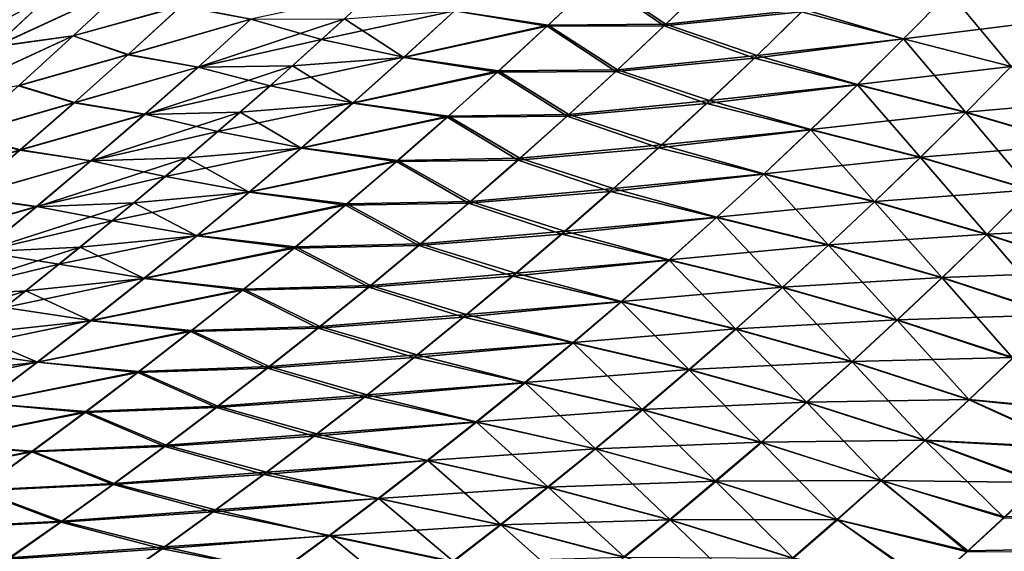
# Model space of a CAD drawing. Header units: metres. Extents: x -24 to 72, y -247 to 22.
# Tile 424 of 573: x 18.2 to 22.1, y -16.58 to -14.47. Entities that reach past the tile are written whole.
import ezdxf

# ---------------------------------------------------------------- set-up
doc = ezdxf.new("R2010")
doc.units = ezdxf.units.M
doc.layers.add('solid_509589_MEDIA_SW0001', color=7, linetype='CONTINUOUS')

msp = doc.modelspace()

# ---------------------------------------------------------------- linework, layer by layer
at = {"layer": 'solid_509589_MEDIA_SW0001'}
for points in [[(19.921007, -14.438823, 68.009781), (20.483194, -14.314308, 68.196968), (20.288309, -14.499049, 68.345337)], [(20.2925, -14.494828, 100.658165), (20.486879, -14.310579, 100.806023), (19.921019, -14.43854, 100.990532)], [(20.288309, -14.499049, 68.345337), (20.483194, -14.314308, 68.196968), (20.751038, -14.497765, 68.599014)], [(20.756979, -14.491816, 100.406075), (20.486879, -14.310579, 100.806023), (20.2925, -14.494828, 100.658165)], [(20.483194, -14.314308, 68.196968), (20.940338, -14.314518, 68.445251), (20.751038, -14.497765, 68.599014)], [(20.756979, -14.491816, 100.406075), (20.945713, -14.309071, 100.559288), (20.486879, -14.310579, 100.806023)], [(20.751038, -14.497765, 68.599014), (20.940338, -14.314518, 68.445251), (21.293947, -14.442964, 68.768585)], [(21.30378, -14.433017, 100.240128), (20.945713, -14.309071, 100.559288), (20.756979, -14.491816, 100.406075)], [(22.298477, -14.473541, 99.888657), (22.47337, -14.285414, 100.060669), (21.878016, -14.36421, 100.124847)], [(18.104843, -14.580466, 66.250923), (18.627201, -14.338852, 66.523216), (18.413935, -14.537836, 66.641182)], [(18.104843, -14.580466, 66.250923), (18.320536, -14.37745, 66.138893), (18.627201, -14.338852, 66.523216)], [(18.627337, -14.338595, 102.47699), (18.320415, -14.37746, 102.861137), (18.105124, -14.580019, 102.749466)], [(18.414478, -14.537113, 102.359398), (18.627337, -14.338595, 102.47699), (18.105124, -14.580019, 102.749466)], [(18.413935, -14.537836, 66.641182), (18.627201, -14.338852, 66.523216), (18.840578, -14.419582, 66.962074)], [(18.840885, -14.419093, 102.038345), (18.627337, -14.338595, 102.47699), (18.414478, -14.537113, 102.359398)], [(17.789618, -14.662366, 65.863106), (18.320536, -14.37745, 66.138893), (18.104843, -14.580466, 66.250923)], [(17.789618, -14.662366, 65.863106), (18.008192, -14.454763, 65.756645), (18.320536, -14.37745, 66.138893)], [(18.320415, -14.37746, 102.861137), (18.007875, -14.454978, 103.243271), (17.789686, -14.66214, 103.137146)], [(18.105124, -14.580019, 102.749466), (18.320415, -14.37746, 102.861137), (17.789686, -14.66214, 103.137146)], [(19.396271, -14.552481, 101.226013), (19.598013, -14.366909, 101.360443), (19.116816, -14.472095, 101.632278)], [(19.921019, -14.43854, 100.990532), (19.598013, -14.366909, 101.360443), (19.396271, -14.552481, 101.226013)], [(21.293947, -14.442964, 68.768585), (21.878242, -14.364152, 68.875092), (21.697001, -14.549339, 69.042236)], [(21.697206, -14.548902, 99.958183), (21.878016, -14.36421, 100.124847), (21.30378, -14.433017, 100.240128)], [(22.12174, -14.658767, 69.28476), (21.697001, -14.549339, 69.042236), (21.878242, -14.364152, 68.875092)], [(22.298477, -14.473541, 99.888657), (21.878016, -14.36421, 100.124847), (21.697206, -14.548902, 99.958183)], [(22.298719, -14.473482, 69.11129), (22.12174, -14.658767, 69.28476), (21.878242, -14.364152, 68.875092)], [(18.413935, -14.537836, 66.641182), (18.840578, -14.419582, 66.962074), (18.630554, -14.611969, 67.08503)], [(18.631231, -14.611055, 101.915733), (18.840885, -14.419093, 102.038345), (18.414478, -14.537113, 102.359398)], [(18.630554, -14.611969, 67.08503), (18.840578, -14.419582, 66.962074), (19.117165, -14.47204, 67.367821)], [(19.116816, -14.472095, 101.632278), (18.840885, -14.419093, 102.038345), (18.631231, -14.611055, 101.915733)], [(19.721357, -14.621812, 100.849068), (19.921019, -14.43854, 100.990532), (19.396271, -14.552481, 101.226013)], [(19.486887, -14.469987, 67.714096), (19.921007, -14.438823, 68.009781), (19.721014, -14.622512, 68.151611)], [(19.721014, -14.622512, 68.151611), (19.921007, -14.438823, 68.009781), (20.288309, -14.499049, 68.345337)], [(20.2925, -14.494828, 100.658165), (19.921019, -14.43854, 100.990532), (19.721357, -14.621812, 100.849068)], [(21.117706, -14.614894, 100.079628), (21.30378, -14.433017, 100.240128), (20.756979, -14.491816, 100.406075)], [(21.697206, -14.548902, 99.958183), (21.30378, -14.433017, 100.240128), (21.117706, -14.614894, 100.079628)], [(18.630554, -14.611969, 67.08503), (19.117165, -14.47204, 67.367821), (18.908276, -14.661333, 67.497681)], [(18.908241, -14.660998, 101.502724), (19.116816, -14.472095, 101.632278), (18.631231, -14.611055, 101.915733)], [(19.396271, -14.552481, 101.226013), (19.116816, -14.472095, 101.632278), (18.908241, -14.660998, 101.502724)], [(18.908276, -14.661333, 67.497681), (19.486887, -14.469987, 67.714096), (19.281639, -14.656287, 67.850227)], [(18.908276, -14.661333, 67.497681), (19.117165, -14.47204, 67.367821), (19.486887, -14.469987, 67.714096)], [(19.281639, -14.656287, 67.850227), (19.486887, -14.469987, 67.714096), (19.721014, -14.622512, 68.151611)], [(20.751038, -14.497765, 68.599014), (21.293947, -14.442964, 68.768585), (21.107224, -14.625319, 68.929726)], [(21.107224, -14.625319, 68.929726), (21.293947, -14.442964, 68.768585), (21.697001, -14.549339, 69.042236)], [(22.121918, -14.658345, 99.715652), (22.298477, -14.473541, 99.888657), (21.697206, -14.548902, 99.958183)], [(19.721014, -14.622512, 68.151611), (20.288309, -14.499049, 68.345337), (20.091555, -14.680748, 68.493935)], [(20.096165, -14.67612, 100.509995), (20.2925, -14.494828, 100.658165), (19.721357, -14.621812, 100.849068)], [(20.091555, -14.680748, 68.493935), (20.288309, -14.499049, 68.345337), (20.55998, -14.677904, 68.753166)], [(20.566402, -14.671525, 100.252426), (20.2925, -14.494828, 100.658165), (20.096165, -14.67612, 100.509995)], [(20.288309, -14.499049, 68.345337), (20.751038, -14.497765, 68.599014), (20.55998, -14.677904, 68.753166)], [(20.566402, -14.671525, 100.252426), (20.756979, -14.491816, 100.406075), (20.2925, -14.494828, 100.658165)], [(20.55998, -14.677904, 68.753166), (20.751038, -14.497765, 68.599014), (21.107224, -14.625319, 68.929726)], [(21.117706, -14.614894, 100.079628), (20.756979, -14.491816, 100.406075), (20.566402, -14.671525, 100.252426)], [(17.886549, -14.781337, 66.362679), (18.413935, -14.537836, 66.641182), (18.198177, -14.734494, 66.758926)], [(17.886549, -14.781337, 66.362679), (18.104843, -14.580466, 66.250923), (18.413935, -14.537836, 66.641182)], [(18.414478, -14.537113, 102.359398), (18.105124, -14.580019, 102.749466), (17.887178, -14.780504, 102.637978)], [(18.199076, -14.733385, 102.241936), (18.414478, -14.537113, 102.359398), (17.887178, -14.780504, 102.637978)], [(18.198177, -14.734494, 66.758926), (18.413935, -14.537836, 66.641182), (18.630554, -14.611969, 67.08503)], [(18.631231, -14.611055, 101.915733), (18.414478, -14.537113, 102.359398), (18.199076, -14.733385, 102.241936)], [(19.192413, -14.735399, 101.091522), (19.396271, -14.552481, 101.226013), (18.908241, -14.660998, 101.502724)], [(19.721357, -14.621812, 100.849068), (19.396271, -14.552481, 101.226013), (19.192413, -14.735399, 101.091522)], [(21.107224, -14.625319, 68.929726), (21.697001, -14.549339, 69.042236), (21.514153, -14.731216, 69.210098)], [(21.514719, -14.730319, 99.790771), (21.697206, -14.548902, 99.958183), (21.117706, -14.614894, 100.079628)], [(21.943291, -14.840649, 69.459061), (21.514153, -14.731216, 69.210098), (21.697001, -14.549339, 69.042236)], [(22.121918, -14.658345, 99.715652), (21.697206, -14.548902, 99.958183), (21.514719, -14.730319, 99.790771)], [(22.12174, -14.658767, 69.28476), (21.943291, -14.840649, 69.459061), (21.697001, -14.549339, 69.042236)], [(18.198177, -14.734494, 66.758926), (18.630554, -14.611969, 67.08503), (18.418249, -14.801891, 67.207741)], [(18.419222, -14.80065, 101.793243), (18.631231, -14.611055, 101.915733), (18.199076, -14.733385, 102.241936)], [(18.418249, -14.801891, 67.207741), (18.630554, -14.611969, 67.08503), (18.908276, -14.661333, 67.497681)], [(18.908241, -14.660998, 101.502724), (18.631231, -14.611055, 101.915733), (18.419222, -14.80065, 101.793243)], [(19.519709, -14.802267, 100.707489), (19.721357, -14.621812, 100.849068), (19.192413, -14.735399, 101.091522)], [(19.281639, -14.656287, 67.850227), (19.721014, -14.622512, 68.151611), (19.519135, -14.803279, 68.293449)], [(19.519135, -14.803279, 68.293449), (19.721014, -14.622512, 68.151611), (20.091555, -14.680748, 68.493935)], [(20.096165, -14.67612, 100.509995), (19.721357, -14.621812, 100.849068), (19.519709, -14.802267, 100.707489)], [(20.55998, -14.677904, 68.753166), (21.107224, -14.625319, 68.929726), (20.918896, -14.804399, 69.091309)], [(20.929932, -14.793583, 99.918602), (21.117706, -14.614894, 100.079628), (20.566402, -14.671525, 100.252426)], [(20.918896, -14.804399, 69.091309), (21.107224, -14.625319, 68.929726), (21.514153, -14.731216, 69.210098)], [(21.514719, -14.730319, 99.790771), (21.117706, -14.614894, 100.079628), (20.929932, -14.793583, 99.918602)], [(18.418249, -14.801891, 67.207741), (18.908276, -14.661333, 67.497681), (18.697239, -14.847974, 67.627335)], [(18.69743, -14.847354, 101.37326), (18.908241, -14.660998, 101.502724), (18.419222, -14.80065, 101.793243)], [(18.697239, -14.847974, 67.627335), (19.281639, -14.656287, 67.850227), (19.074377, -14.839783, 67.986244)], [(18.697239, -14.847974, 67.627335), (18.908276, -14.661333, 67.497681), (19.281639, -14.656287, 67.850227)], [(19.192413, -14.735399, 101.091522), (18.908241, -14.660998, 101.502724), (18.69743, -14.847354, 101.37326)], [(19.074377, -14.839783, 67.986244), (19.281639, -14.656287, 67.850227), (19.519135, -14.803279, 68.293449)], [(20.374096, -14.848186, 100.098442), (20.566402, -14.671525, 100.252426), (20.096165, -14.67612, 100.509995)], [(20.929932, -14.793583, 99.918602), (20.566402, -14.671525, 100.252426), (20.374096, -14.848186, 100.098442)], [(21.94381, -14.83978, 99.541801), (22.121918, -14.658345, 99.715652), (21.514719, -14.730319, 99.790771)], [(22.377552, -14.968623, 69.689621), (21.943291, -14.840649, 69.459061), (22.12174, -14.658767, 69.28476)], [(22.551666, -14.785848, 99.491516), (22.121918, -14.658345, 99.715652), (21.94381, -14.83978, 99.541801)], [(19.519135, -14.803279, 68.293449), (20.091555, -14.680748, 68.493935), (19.893055, -14.85938, 68.642632)], [(19.89798, -14.854453, 100.361626), (20.096165, -14.67612, 100.509995), (19.519709, -14.802267, 100.707489)], [(19.893055, -14.85938, 68.642632), (20.091555, -14.680748, 68.493935), (20.367296, -14.85489, 68.907547)], [(20.374096, -14.848186, 100.098442), (20.096165, -14.67612, 100.509995), (19.89798, -14.854453, 100.361626)], [(20.091555, -14.680748, 68.493935), (20.55998, -14.677904, 68.753166), (20.367296, -14.85489, 68.907547)], [(20.367296, -14.85489, 68.907547), (20.55998, -14.677904, 68.753166), (20.918896, -14.804399, 69.091309)], [(17.980019, -14.928824, 66.876289), (18.198177, -14.734494, 66.758926), (18.418249, -14.801891, 67.207741)], [(18.419222, -14.80065, 101.793243), (18.199076, -14.733385, 102.241936), (17.98119, -14.92743, 102.124718)], [(18.986521, -14.915682, 100.957085), (19.192413, -14.735399, 101.091522), (18.69743, -14.847354, 101.37326)], [(19.519709, -14.802267, 100.707489), (19.192413, -14.735399, 101.091522), (18.986521, -14.915682, 100.957085)], [(20.918896, -14.804399, 69.091309), (21.514153, -14.731216, 69.210098), (21.329847, -14.909703, 69.378502)], [(21.330671, -14.908427, 99.622757), (21.514719, -14.730319, 99.790771), (20.929932, -14.793583, 99.918602)], [(21.763517, -15.019049, 69.634026), (21.329847, -14.909703, 69.378502), (21.514153, -14.731216, 69.210098)], [(21.94381, -14.83978, 99.541801), (21.514719, -14.730319, 99.790771), (21.330671, -14.908427, 99.622757)], [(21.943291, -14.840649, 69.459061), (21.763517, -15.019049, 69.634026), (21.514153, -14.731216, 69.210098)], [(22.378017, -14.967788, 99.311226), (22.551666, -14.785848, 99.491516), (21.94381, -14.83978, 99.541801)], [(17.980019, -14.928824, 66.876289), (18.418249, -14.801891, 67.207741), (18.203751, -14.989364, 67.330086)], [(18.204922, -14.987903, 101.670998), (18.419222, -14.80065, 101.793243), (17.98119, -14.92743, 102.124718)], [(18.203751, -14.989364, 67.330086), (18.418249, -14.801891, 67.207741), (18.697239, -14.847974, 67.627335)], [(18.69743, -14.847354, 101.37326), (18.419222, -14.80065, 101.793243), (18.204922, -14.987903, 101.670998)], [(19.316166, -14.979922, 100.56591), (19.519709, -14.802267, 100.707489), (18.986521, -14.915682, 100.957085)], [(19.074377, -14.839783, 67.986244), (19.519135, -14.803279, 68.293449), (19.315477, -14.981132, 68.435165)], [(19.315477, -14.981132, 68.435165), (19.519135, -14.803279, 68.293449), (19.893055, -14.85938, 68.642632)], [(19.89798, -14.854453, 100.361626), (19.519709, -14.802267, 100.707489), (19.316166, -14.979922, 100.56591)], [(20.367296, -14.85489, 68.907547), (20.918896, -14.804399, 69.091309), (20.729105, -14.98018, 69.253204)], [(20.740574, -14.96908, 99.757187), (20.929932, -14.793583, 99.918602), (20.374096, -14.848186, 100.098442)], [(20.729105, -14.98018, 69.253204), (20.918896, -14.804399, 69.091309), (21.329847, -14.909703, 69.378502)], [(21.330671, -14.908427, 99.622757), (20.929932, -14.793583, 99.918602), (20.740574, -14.96908, 99.757187)], [(18.203751, -14.989364, 67.330086), (18.697239, -14.847974, 67.627335), (18.484152, -15.031973, 67.756638)], [(18.484455, -15.031184, 101.244019), (18.69743, -14.847354, 101.37326), (18.204922, -14.987903, 101.670998)], [(18.484152, -15.031973, 67.756638), (19.074377, -14.839783, 67.986244), (18.865208, -15.020482, 68.121994)], [(18.484152, -15.031973, 67.756638), (18.697239, -14.847974, 67.627335), (19.074377, -14.839783, 67.986244)], [(18.986521, -14.915682, 100.957085), (18.69743, -14.847354, 101.37326), (18.484455, -15.031184, 101.244019)], [(18.865208, -15.020482, 68.121994), (19.074377, -14.839783, 67.986244), (19.315477, -14.981132, 68.435165)], [(19.315477, -14.981132, 68.435165), (19.893055, -14.85938, 68.642632), (19.692932, -15.034948, 68.791275)], [(19.698042, -15.029841, 100.213165), (19.89798, -14.854453, 100.361626), (19.316166, -14.979922, 100.56591)], [(19.692932, -15.034948, 68.791275), (19.893055, -14.85938, 68.642632), (20.173111, -15.028723, 69.062042)], [(20.180162, -15.021806, 99.944244), (19.89798, -14.854453, 100.361626), (19.698042, -15.029841, 100.213165)], [(19.893055, -14.85938, 68.642632), (20.367296, -14.85489, 68.907547), (20.173111, -15.028723, 69.062042)], [(20.180162, -15.021806, 99.944244), (20.374096, -14.848186, 100.098442), (19.89798, -14.854453, 100.361626)], [(20.173111, -15.028723, 69.062042), (20.367296, -14.85489, 68.907547), (20.729105, -14.98018, 69.253204)], [(20.740574, -14.96908, 99.757187), (20.374096, -14.848186, 100.098442), (20.180162, -15.021806, 99.944244)], [(21.764273, -15.017809, 99.367226), (21.94381, -14.83978, 99.541801), (21.330671, -14.908427, 99.622757)], [(22.202398, -15.147432, 69.87114), (21.763517, -15.019049, 69.634026), (21.943291, -14.840649, 69.459061)], [(22.378017, -14.967788, 99.311226), (21.94381, -14.83978, 99.541801), (21.764273, -15.017809, 99.367226)], [(22.377552, -14.968623, 69.689621), (22.202398, -15.147432, 69.87114), (21.943291, -14.840649, 69.459061)], [(17.759537, -15.120849, 66.993149), (17.980019, -14.928824, 66.876289), (18.203751, -14.989364, 67.330086)], [(18.204922, -14.987903, 101.670998), (17.98119, -14.92743, 102.124718), (17.76088, -15.119278, 102.007874)], [(18.778673, -15.093347, 100.822823), (18.986521, -14.915682, 100.957085), (18.484455, -15.031184, 101.244019)], [(19.316166, -14.979922, 100.56591), (18.986521, -14.915682, 100.957085), (18.778673, -15.093347, 100.822823)], [(20.729105, -14.98018, 69.253204), (21.329847, -14.909703, 69.378502), (21.144228, -15.084778, 69.547325)], [(21.145187, -15.083223, 99.454239), (21.330671, -14.908427, 99.622757), (20.740574, -14.96908, 99.757187)], [(21.582575, -15.193946, 69.809525), (21.144228, -15.084778, 69.547325), (21.329847, -14.909703, 69.378502)], [(21.764273, -15.017809, 99.367226), (21.330671, -14.908427, 99.622757), (21.145187, -15.083223, 99.454239)], [(21.763517, -15.019049, 69.634026), (21.582575, -15.193946, 69.809525), (21.329847, -14.909703, 69.378502)], [(19.110817, -15.154792, 100.424446), (19.316166, -14.979922, 100.56591), (18.778673, -15.093347, 100.822823)], [(18.865208, -15.020482, 68.121994), (19.315477, -14.981132, 68.435165), (19.110151, -15.156071, 68.57663)], [(19.110151, -15.156071, 68.57663), (19.315477, -14.981132, 68.435165), (19.692932, -15.034948, 68.791275)], [(19.698042, -15.029841, 100.213165), (19.316166, -14.979922, 100.56591), (19.110817, -15.154792, 100.424446)], [(20.173111, -15.028723, 69.062042), (20.729105, -14.98018, 69.253204), (20.537989, -15.152658, 69.415276)], [(20.549749, -15.141395, 99.595467), (20.740574, -14.96908, 99.757187), (20.180162, -15.021806, 99.944244)], [(20.537989, -15.152658, 69.415276), (20.729105, -14.98018, 69.253204), (21.144228, -15.084778, 69.547325)], [(21.145187, -15.083223, 99.454239), (20.740574, -14.96908, 99.757187), (20.549749, -15.141395, 99.595467)], [(22.203074, -15.146235, 99.130104), (22.378017, -14.967788, 99.311226), (21.764273, -15.017809, 99.367226)], [(17.759537, -15.120849, 66.993149), (18.203751, -14.989364, 67.330086), (17.987141, -15.174402, 67.451912)], [(17.988396, -15.17284, 101.549118), (18.204922, -14.987903, 101.670998), (17.76088, -15.119278, 102.007874)], [(17.987141, -15.174402, 67.451912), (18.203751, -14.989364, 67.330086), (18.484152, -15.031973, 67.756638)], [(18.484455, -15.031184, 101.244019), (18.204922, -14.987903, 101.670998), (17.988396, -15.17284, 101.549118)], [(18.269104, -15.213344, 67.885452), (18.865208, -15.020482, 68.121994), (18.654226, -15.198394, 68.257355)], [(18.269104, -15.213344, 67.885452), (18.484152, -15.031973, 67.756638), (18.865208, -15.020482, 68.121994)], [(18.654226, -15.198394, 68.257355), (18.865208, -15.020482, 68.121994), (19.110151, -15.156071, 68.57663)], [(19.984709, -15.192397, 99.789932), (20.180162, -15.021806, 99.944244), (19.698042, -15.029841, 100.213165)], [(20.549749, -15.141395, 99.595467), (20.180162, -15.021806, 99.944244), (19.984709, -15.192397, 99.789932)], [(21.583437, -15.192431, 99.192039), (21.764273, -15.017809, 99.367226), (21.145187, -15.083223, 99.454239)], [(22.026218, -15.322659, 70.053299), (21.582575, -15.193946, 69.809525), (21.763517, -15.019049, 69.634026)], [(22.203074, -15.146235, 99.130104), (21.764273, -15.017809, 99.367226), (21.583437, -15.192431, 99.192039)], [(22.202398, -15.147432, 69.87114), (22.026218, -15.322659, 70.053299), (21.763517, -15.019049, 69.634026)], [(17.987141, -15.174402, 67.451912), (18.484152, -15.031973, 67.756638), (18.269104, -15.213344, 67.885452)], [(18.269388, -15.212513, 101.115105), (18.484455, -15.031184, 101.244019), (17.988396, -15.17284, 101.549118)], [(18.778673, -15.093347, 100.822823), (18.484455, -15.031184, 101.244019), (18.269388, -15.212513, 101.115105)], [(19.110151, -15.156071, 68.57663), (19.692932, -15.034948, 68.791275), (19.491302, -15.207453, 68.939751)], [(19.49645, -15.202296, 100.064743), (19.698042, -15.029841, 100.213165), (19.110817, -15.154792, 100.424446)], [(19.491302, -15.207453, 68.939751), (19.692932, -15.034948, 68.791275), (19.977551, -15.1994, 69.216507)], [(19.984709, -15.192397, 99.789932), (19.698042, -15.029841, 100.213165), (19.49645, -15.202296, 100.064743)], [(19.692932, -15.034948, 68.791275), (20.173111, -15.028723, 69.062042), (19.977551, -15.1994, 69.216507)], [(19.977551, -15.1994, 69.216507), (20.173111, -15.028723, 69.062042), (20.537989, -15.152658, 69.415276)], [(18.568943, -15.268415, 100.68885), (18.778673, -15.093347, 100.822823), (18.269388, -15.212513, 101.115105)], [(19.110817, -15.154792, 100.424446), (18.778673, -15.093347, 100.822823), (18.568943, -15.268415, 100.68885)], [(20.537989, -15.152658, 69.415276), (21.144228, -15.084778, 69.547325), (20.957439, -15.256437, 69.716423)], [(20.958393, -15.254717, 99.285324), (21.145187, -15.083223, 99.454239), (20.549749, -15.141395, 99.595467)], [(21.400616, -15.365336, 69.98542), (20.957439, -15.256437, 69.716423), (21.144228, -15.084778, 69.547325)], [(21.583437, -15.192431, 99.192039), (21.145187, -15.083223, 99.454239), (20.958393, -15.254717, 99.285324)], [(21.582575, -15.193946, 69.809525), (21.400616, -15.365336, 69.98542), (21.144228, -15.084778, 69.547325)], [(17.76849, -15.357027, 67.573097), (17.987141, -15.174402, 67.451912), (18.269104, -15.213344, 67.885452)], [(18.269388, -15.212513, 101.115105), (17.988396, -15.17284, 101.549118), (17.769691, -15.355494, 101.427719)], [(18.903727, -15.326906, 100.283195), (19.110817, -15.154792, 100.424446), (18.568943, -15.268415, 100.68885)], [(18.654226, -15.198394, 68.257355), (19.110151, -15.156071, 68.57663), (18.903244, -15.328115, 68.717705)], [(18.903244, -15.328115, 68.717705), (19.110151, -15.156071, 68.57663), (19.491302, -15.207453, 68.939751)], [(19.49645, -15.202296, 100.064743), (19.110817, -15.154792, 100.424446), (18.903727, -15.326906, 100.283195)], [(19.977551, -15.1994, 69.216507), (20.537989, -15.152658, 69.415276), (20.345676, -15.321832, 69.577393)], [(20.357574, -15.310536, 99.433556), (20.549749, -15.141395, 99.595467), (19.984709, -15.192397, 99.789932)], [(20.345676, -15.321832, 69.577393), (20.537989, -15.152658, 69.415276), (20.957439, -15.256437, 69.716423)], [(20.958393, -15.254717, 99.285324), (20.549749, -15.141395, 99.595467), (20.357574, -15.310536, 99.433556)], [(22.026974, -15.321192, 98.94825), (22.203074, -15.146235, 99.130104), (21.583437, -15.192431, 99.192039)], [(22.473938, -15.470561, 70.277992), (22.026218, -15.322659, 70.053299), (22.202398, -15.147432, 69.87114)], [(22.645874, -15.293355, 98.912033), (22.203074, -15.146235, 99.130104), (22.026974, -15.321192, 98.94825)], [(17.76849, -15.357027, 67.573097), (18.269104, -15.213344, 67.885452), (18.052145, -15.39212, 68.013657)], [(18.052254, -15.391392, 100.986626), (18.269388, -15.212513, 101.115105), (17.769691, -15.355494, 101.427719)], [(18.052145, -15.39212, 68.013657), (18.654226, -15.198394, 68.257355), (18.441496, -15.37355, 68.392204)], [(18.052145, -15.39212, 68.013657), (18.269104, -15.213344, 67.885452), (18.654226, -15.198394, 68.257355)], [(18.568943, -15.268415, 100.68885), (18.269388, -15.212513, 101.115105), (18.052254, -15.391392, 100.986626)], [(18.441496, -15.37355, 68.392204), (18.654226, -15.198394, 68.257355), (18.903244, -15.328115, 68.717705)], [(18.903244, -15.328115, 68.717705), (19.491302, -15.207453, 68.939751), (19.288252, -15.376917, 69.087944)], [(19.29327, -15.371857, 99.916443), (19.49645, -15.202296, 100.064743), (18.903727, -15.326906, 100.283195)], [(19.288252, -15.376917, 69.087944), (19.491302, -15.207453, 68.939751), (19.780727, -15.366928, 69.370834)], [(19.787828, -15.359977, 99.635605), (19.49645, -15.202296, 100.064743), (19.29327, -15.371857, 99.916443)], [(19.491302, -15.207453, 68.939751), (19.977551, -15.1994, 69.216507), (19.780727, -15.366928, 69.370834)], [(19.787828, -15.359977, 99.635605), (19.984709, -15.192397, 99.789932), (19.49645, -15.202296, 100.064743)], [(19.780727, -15.366928, 69.370834), (19.977551, -15.1994, 69.216507), (20.345676, -15.321832, 69.577393)], [(20.357574, -15.310536, 99.433556), (19.984709, -15.192397, 99.789932), (19.787828, -15.359977, 99.635605)], [(21.401442, -15.363656, 99.016342), (21.583437, -15.192431, 99.192039), (20.958393, -15.254717, 99.285324)], [(21.849173, -15.494298, 70.236), (21.400616, -15.365336, 69.98542), (21.582575, -15.193946, 69.809525)], [(22.026974, -15.321192, 98.94825), (21.583437, -15.192431, 99.192039), (21.401442, -15.363656, 99.016342)], [(22.026218, -15.322659, 70.053299), (21.849173, -15.494298, 70.236), (21.582575, -15.193946, 69.809525)], [(20.345676, -15.321832, 69.577393), (20.957439, -15.256437, 69.716423), (20.769625, -15.42468, 69.885689)], [(20.770412, -15.422916, 99.116119), (20.958393, -15.254717, 99.285324), (20.357574, -15.310536, 99.433556)], [(21.217789, -15.533218, 70.161606), (20.769625, -15.42468, 69.885689), (20.957439, -15.256437, 69.716423)], [(21.401442, -15.363656, 99.016342), (20.958393, -15.254717, 99.285324), (20.770412, -15.422916, 99.116119)], [(21.400616, -15.365336, 69.98542), (21.217789, -15.533218, 70.161606), (20.957439, -15.256437, 69.716423)], [(18.357319, -15.44097, 100.555214), (18.568943, -15.268415, 100.68885), (18.052254, -15.391392, 100.986626)], [(18.903727, -15.326906, 100.283195), (18.568943, -15.268415, 100.68885), (18.357319, -15.44097, 100.555214)], [(22.474577, -15.469151, 98.723541), (22.645874, -15.293355, 98.912033), (22.026974, -15.321192, 98.94825)], [(18.694864, -15.49637, 100.142204), (18.903727, -15.326906, 100.283195), (18.357319, -15.44097, 100.555214)], [(18.441496, -15.37355, 68.392204), (18.903244, -15.328115, 68.717705), (18.694729, -15.497364, 68.85836)], [(18.694729, -15.497364, 68.85836), (18.903244, -15.328115, 68.717705), (19.288252, -15.376917, 69.087944)], [(19.29327, -15.371857, 99.916443), (18.903727, -15.326906, 100.283195), (18.694864, -15.49637, 100.142204)], [(19.780727, -15.366928, 69.370834), (20.345676, -15.321832, 69.577393), (20.152277, -15.48772, 69.739456)], [(20.164133, -15.476535, 99.271538), (20.357574, -15.310536, 99.433556), (19.787828, -15.359977, 99.635605)], [(20.152277, -15.48772, 69.739456), (20.345676, -15.321832, 69.577393), (20.769625, -15.42468, 69.885689)], [(20.770412, -15.422916, 99.116119), (20.357574, -15.310536, 99.433556), (20.164133, -15.476535, 99.271538)], [(21.849859, -15.492665, 98.76577), (22.026974, -15.321192, 98.94825), (21.401442, -15.363656, 99.016342)], [(22.301878, -15.642967, 70.467468), (21.849173, -15.494298, 70.236), (22.026218, -15.322659, 70.053299)], [(22.474577, -15.469151, 98.723541), (22.026974, -15.321192, 98.94825), (21.849859, -15.492665, 98.76577)], [(22.473938, -15.470561, 70.277992), (22.301878, -15.642967, 70.467468), (22.026218, -15.322659, 70.053299)], [(17.833204, -15.568435, 68.141228), (18.441496, -15.37355, 68.392204), (18.226948, -15.546082, 68.526512)], [(17.833204, -15.568435, 68.141228), (18.052145, -15.39212, 68.013657), (18.441496, -15.37355, 68.392204)], [(18.226948, -15.546082, 68.526512), (18.441496, -15.37355, 68.392204), (18.694729, -15.497364, 68.85836)], [(19.088472, -15.538628, 99.768272), (19.29327, -15.371857, 99.916443), (18.694864, -15.49637, 100.142204)], [(19.589531, -15.52463, 99.4813), (19.29327, -15.371857, 99.916443), (19.088472, -15.538628, 99.768272)], [(19.288252, -15.376917, 69.087944), (19.780727, -15.366928, 69.370834), (19.582657, -15.531386, 69.524963)], [(19.589531, -15.52463, 99.4813), (19.787828, -15.359977, 99.635605), (19.29327, -15.371857, 99.916443)], [(19.582657, -15.531386, 69.524963), (19.780727, -15.366928, 69.370834), (20.152277, -15.48772, 69.739456)], [(20.164133, -15.476535, 99.271538), (19.787828, -15.359977, 99.635605), (19.589531, -15.52463, 99.4813)], [(21.218416, -15.53149, 98.840233), (21.401442, -15.363656, 99.016342), (20.770412, -15.422916, 99.116119)], [(21.671419, -15.66235, 70.419113), (21.217789, -15.533218, 70.161606), (21.400616, -15.365336, 69.98542)], [(21.849859, -15.492665, 98.76577), (21.401442, -15.363656, 99.016342), (21.218416, -15.53149, 98.840233)], [(21.849173, -15.494298, 70.236), (21.671419, -15.66235, 70.419113), (21.400616, -15.365336, 69.98542)], [(18.357319, -15.44097, 100.555214), (18.052254, -15.391392, 100.986626), (17.832985, -15.567945, 100.858612)], [(18.694729, -15.497364, 68.85836), (19.288252, -15.376917, 69.087944), (19.083746, -15.543452, 69.235817)], [(19.083746, -15.543452, 69.235817), (19.288252, -15.376917, 69.087944), (19.582657, -15.531386, 69.524963)], [(18.143732, -15.611136, 100.421951), (18.357319, -15.44097, 100.555214), (17.832985, -15.567945, 100.858612)], [(18.694864, -15.49637, 100.142204), (18.357319, -15.44097, 100.555214), (18.143732, -15.611136, 100.421951)], [(20.152277, -15.48772, 69.739456), (20.769625, -15.42468, 69.885689), (20.580891, -15.589527, 70.055016)], [(20.581331, -15.587861, 98.946686), (20.770412, -15.422916, 99.116119), (20.164133, -15.476535, 99.271538)], [(21.034214, -15.697613, 70.33799), (20.580891, -15.589527, 70.055016), (20.769625, -15.42468, 69.885689)], [(21.218416, -15.53149, 98.840233), (20.770412, -15.422916, 99.116119), (20.581331, -15.587861, 98.946686)], [(21.217789, -15.533218, 70.161606), (21.034214, -15.697613, 70.33799), (20.769625, -15.42468, 69.885689)], [(19.582657, -15.531386, 69.524963), (20.152277, -15.48772, 69.739456), (19.957779, -15.650429, 69.901459)], [(19.969429, -15.63949, 99.109421), (20.164133, -15.476535, 99.271538), (19.589531, -15.52463, 99.4813)], [(19.957779, -15.650429, 69.901459), (20.152277, -15.48772, 69.739456), (20.580891, -15.589527, 70.055016)], [(20.581331, -15.587861, 98.946686), (20.164133, -15.476535, 99.271538), (19.969429, -15.63949, 99.109421)], [(22.302416, -15.64139, 98.534294), (22.474577, -15.469151, 98.723541), (21.849859, -15.492665, 98.76577)], [(18.484177, -15.663307, 100.001465), (18.694864, -15.49637, 100.142204), (18.143732, -15.611136, 100.421951)], [(18.226948, -15.546082, 68.526512), (18.694729, -15.497364, 68.85836), (18.484533, -15.663963, 68.998604)], [(19.088472, -15.538628, 99.768272), (18.694864, -15.49637, 100.142204), (18.484177, -15.663307, 100.001465)], [(18.484533, -15.663963, 68.998604), (18.694729, -15.497364, 68.85836), (19.083746, -15.543452, 69.235817)], [(19.38979, -15.68647, 99.327026), (19.589531, -15.52463, 99.4813), (19.088472, -15.538628, 99.768272)], [(19.969429, -15.63949, 99.109421), (19.589531, -15.52463, 99.4813), (19.38979, -15.68647, 99.327026)], [(21.671875, -15.660662, 98.582756), (21.849859, -15.492665, 98.76577), (21.218416, -15.53149, 98.840233)], [(22.129271, -15.811718, 70.657486), (21.671419, -15.66235, 70.419113), (21.849173, -15.494298, 70.236)], [(22.302416, -15.64139, 98.534294), (21.849859, -15.492665, 98.76577), (21.671875, -15.660662, 98.582756)], [(22.301878, -15.642967, 70.467468), (22.129271, -15.811718, 70.657486), (21.849173, -15.494298, 70.236)], [(17.612192, -15.742439, 68.268143), (18.226948, -15.546082, 68.526512), (18.010504, -15.716137, 68.660294)], [(17.612192, -15.742439, 68.268143), (17.833204, -15.568435, 68.141228), (18.226948, -15.546082, 68.526512)], [(18.010504, -15.716137, 68.660294), (18.226948, -15.546082, 68.526512), (18.484533, -15.663963, 68.998604)], [(18.882019, -15.702731, 99.620255), (19.088472, -15.538628, 99.768272), (18.484177, -15.663307, 100.001465)], [(18.484533, -15.663963, 68.998604), (19.083746, -15.543452, 69.235817), (18.877728, -15.707201, 69.383408)], [(18.877728, -15.707201, 69.383408), (19.083746, -15.543452, 69.235817), (19.383291, -15.692909, 69.678917)], [(19.38979, -15.68647, 99.327026), (19.088472, -15.538628, 99.768272), (18.882019, -15.702731, 99.620255)], [(19.083746, -15.543452, 69.235817), (19.582657, -15.531386, 69.524963), (19.383291, -15.692909, 69.678917)], [(19.383291, -15.692909, 69.678917), (19.582657, -15.531386, 69.524963), (19.957779, -15.650429, 69.901459)], [(21.03446, -15.695971, 98.66378), (21.218416, -15.53149, 98.840233), (20.581331, -15.587861, 98.946686)], [(21.493088, -15.826833, 70.602547), (21.034214, -15.697613, 70.33799), (21.217789, -15.533218, 70.161606)], [(21.671875, -15.660662, 98.582756), (21.218416, -15.53149, 98.840233), (21.03446, -15.695971, 98.66378)], [(21.671419, -15.66235, 70.419113), (21.493088, -15.826833, 70.602547), (21.217789, -15.533218, 70.161606)], [(19.957779, -15.650429, 69.901459), (20.580891, -15.589527, 70.055016), (20.391237, -15.751089, 70.224411)], [(20.391163, -15.749651, 98.777039), (20.581331, -15.587861, 98.946686), (19.969429, -15.63949, 99.109421)], [(21.03446, -15.695971, 98.66378), (20.581331, -15.587861, 98.946686), (20.391163, -15.749651, 98.777039)], [(20.849901, -15.858625, 70.514565), (20.391237, -15.751089, 70.224411), (20.580891, -15.589527, 70.055016)], [(21.034214, -15.697613, 70.33799), (20.849901, -15.858625, 70.514565), (20.580891, -15.589527, 70.055016)], [(18.484177, -15.663307, 100.001465), (18.143732, -15.611136, 100.421951), (17.928131, -15.779039, 100.28907)], [(19.773451, -15.799515, 98.947205), (19.969429, -15.63949, 99.109421), (19.38979, -15.68647, 99.327026)], [(20.391163, -15.749651, 98.777039), (19.969429, -15.63949, 99.109421), (19.773451, -15.799515, 98.947205)], [(22.129541, -15.810079, 98.344383), (22.302416, -15.64139, 98.534294), (21.671875, -15.660662, 98.582756)], [(18.27162, -15.827841, 99.861), (18.484177, -15.663307, 100.001465), (17.928131, -15.779039, 100.28907)], [(18.010504, -15.716137, 68.660294), (18.484533, -15.663963, 68.998604), (18.272594, -15.828058, 69.138443)], [(18.882019, -15.702731, 99.620255), (18.484177, -15.663307, 100.001465), (18.27162, -15.827841, 99.861)], [(18.272594, -15.828058, 69.138443), (18.484533, -15.663963, 68.998604), (18.877728, -15.707201, 69.383408)], [(19.383291, -15.692909, 69.678917), (19.957779, -15.650429, 69.901459), (19.762148, -15.810092, 70.063423)], [(19.762148, -15.810092, 70.063423), (19.957779, -15.650429, 69.901459), (20.391237, -15.751089, 70.224411)], [(21.493126, -15.82522, 98.399269), (21.671875, -15.660662, 98.582756), (21.03446, -15.695971, 98.66378)], [(21.956253, -15.976834, 70.847969), (21.493088, -15.826833, 70.602547), (21.671419, -15.66235, 70.419113)], [(22.129541, -15.810079, 98.344383), (21.671875, -15.660662, 98.582756), (21.493126, -15.82522, 98.399269)], [(22.129271, -15.811718, 70.657486), (21.956253, -15.976834, 70.847969), (21.671419, -15.66235, 70.419113)], [(17.792093, -15.883865, 68.793549), (18.010504, -15.716137, 68.660294), (18.272594, -15.828058, 69.138443)], [(18.673882, -15.864287, 99.472374), (18.882019, -15.702731, 99.620255), (18.27162, -15.827841, 99.861)], [(18.272594, -15.828058, 69.138443), (18.877728, -15.707201, 69.383408), (18.670143, -15.868305, 69.530716)], [(18.670143, -15.868305, 69.530716), (18.877728, -15.707201, 69.383408), (19.182585, -15.851632, 69.832726)], [(19.188585, -15.845612, 99.17276), (18.882019, -15.702731, 99.620255), (18.673882, -15.864287, 99.472374)], [(18.877728, -15.707201, 69.383408), (19.383291, -15.692909, 69.678917), (19.182585, -15.851632, 69.832726)], [(19.188585, -15.845612, 99.17276), (19.38979, -15.68647, 99.327026), (18.882019, -15.702731, 99.620255)], [(19.182585, -15.851632, 69.832726), (19.383291, -15.692909, 69.678917), (19.762148, -15.810092, 70.063423)], [(19.773451, -15.799515, 98.947205), (19.38979, -15.68647, 99.327026), (19.188585, -15.845612, 99.17276)], [(20.849598, -15.857197, 98.486977), (21.03446, -15.695971, 98.66378), (20.391163, -15.749651, 98.777039)], [(21.493126, -15.82522, 98.399269), (21.03446, -15.695971, 98.66378), (20.849598, -15.857197, 98.486977)], [(21.314203, -15.987852, 70.786316), (20.849901, -15.858625, 70.514565), (21.034214, -15.697613, 70.33799)], [(21.493088, -15.826833, 70.602547), (21.314203, -15.987852, 70.786316), (21.034214, -15.697613, 70.33799)], [(19.762148, -15.810092, 70.063423), (20.391237, -15.751089, 70.224411), (20.200638, -15.909497, 70.393898)], [(20.199909, -15.908397, 98.607147), (20.391163, -15.749651, 98.777039), (19.773451, -15.799515, 98.947205)], [(20.849598, -15.857197, 98.486977), (20.391163, -15.749651, 98.777039), (20.199909, -15.908397, 98.607147)], [(20.664845, -16.016382, 70.691368), (20.200638, -15.909497, 70.393898), (20.391237, -15.751089, 70.224411)], [(20.849901, -15.858625, 70.514565), (20.664845, -16.016382, 70.691368), (20.391237, -15.751089, 70.224411)], [(18.27162, -15.827841, 99.861), (17.928131, -15.779039, 100.28907), (17.710472, -15.944794, 100.156578)], [(19.576193, -15.95672, 98.784866), (19.773451, -15.799515, 98.947205), (19.188585, -15.845612, 99.17276)], [(20.199909, -15.908397, 98.607147), (19.773451, -15.799515, 98.947205), (19.576193, -15.95672, 98.784866)], [(18.057182, -15.990064, 99.720825), (18.27162, -15.827841, 99.861), (17.710472, -15.944794, 100.156578)], [(17.792093, -15.883865, 68.793549), (18.272594, -15.828058, 69.138443), (18.058861, -15.989781, 69.277893)], [(18.673882, -15.864287, 99.472374), (18.27162, -15.827841, 99.861), (18.057182, -15.990064, 99.720825)], [(18.058861, -15.989781, 69.277893), (18.272594, -15.828058, 69.138443), (18.670143, -15.868305, 69.530716)], [(19.182585, -15.851632, 69.832726), (19.762148, -15.810092, 70.063423), (19.565353, -15.966844, 70.225372)], [(19.565353, -15.966844, 70.225372), (19.762148, -15.810092, 70.063423), (20.200638, -15.909497, 70.393898)], [(21.31366, -15.986434, 98.215302), (21.493126, -15.82522, 98.399269), (20.849598, -15.857197, 98.486977)], [(21.956074, -15.975254, 98.153877), (21.493126, -15.82522, 98.399269), (21.31366, -15.986434, 98.215302)], [(21.782867, -16.138414, 71.038918), (21.314203, -15.987852, 70.786316), (21.493088, -15.826833, 70.602547)], [(21.956253, -15.976834, 70.847969), (21.782867, -16.138414, 71.038918), (21.493088, -15.826833, 70.602547)], [(21.956074, -15.975254, 98.153877), (22.129541, -15.810079, 98.344383), (21.493126, -15.82522, 98.399269)], [(21.956074, -15.975254, 98.153877), (22.520908, -16.029804, 98.06633), (22.129541, -15.810079, 98.344383)], [(22.129271, -15.811718, 70.657486), (22.518789, -16.033548, 70.938095), (21.956253, -15.976834, 70.847969)], [(18.46406, -16.023373, 99.324677), (18.673882, -15.864287, 99.472374), (18.057182, -15.990064, 99.720825)], [(18.058861, -15.989781, 69.277893), (18.670143, -15.868305, 69.530716), (18.460953, -16.026888, 69.677765)], [(18.460953, -16.026888, 69.677765), (18.670143, -15.868305, 69.530716), (18.980507, -16.007685, 69.986404)], [(18.985912, -16.002153, 99.018524), (18.673882, -15.864287, 99.472374), (18.46406, -16.023373, 99.324677)], [(18.670143, -15.868305, 69.530716), (19.182585, -15.851632, 69.832726), (18.980507, -16.007685, 69.986404)], [(18.985912, -16.002153, 99.018524), (19.188585, -15.845612, 99.17276), (18.673882, -15.864287, 99.472374)], [(18.980507, -16.007685, 69.986404), (19.182585, -15.851632, 69.832726), (19.565353, -15.966844, 70.225372)], [(19.576193, -15.95672, 98.784866), (19.188585, -15.845612, 99.17276), (18.985912, -16.002153, 99.018524)], [(20.663851, -16.015274, 98.309807), (20.849598, -15.857197, 98.486977), (20.199909, -15.908397, 98.607147)], [(21.31366, -15.986434, 98.215302), (20.849598, -15.857197, 98.486977), (20.663851, -16.015274, 98.309807)], [(21.134773, -16.145525, 70.970451), (20.664845, -16.016382, 70.691368), (20.849901, -15.858625, 70.514565)], [(21.314203, -15.987852, 70.786316), (21.134773, -16.145525, 70.970451), (20.849901, -15.858625, 70.514565)], [(59.700001, -15.870741, 98.252075), (21.950792, -16.573812, 97.396072), (21.803993, -16.70735, 97.222595)], [(59.700001, -16.811365, 97.084831), (59.700001, -15.870741, 98.252075), (21.803993, -16.70735, 97.222595)], [(59.700001, -15.870741, 98.252075), (22.096201, -16.439054, 97.567421), (21.950792, -16.573812, 97.396072)], [(19.565353, -15.966844, 70.225372), (20.200638, -15.909497, 70.393898), (20.009079, -16.064878, 70.563515)], [(20.00758, -16.064205, 98.437012), (20.199909, -15.908397, 98.607147), (19.576193, -15.95672, 98.784866)], [(20.663851, -16.015274, 98.309807), (20.199909, -15.908397, 98.607147), (20.00758, -16.064205, 98.437012)], [(20.479034, -16.171007, 70.868439), (20.009079, -16.064878, 70.563515), (20.200638, -15.909497, 70.393898)], [(20.664845, -16.016382, 70.691368), (20.479034, -16.171007, 70.868439), (20.200638, -15.909497, 70.393898)], [(19.377676, -16.111177, 98.622444), (19.576193, -15.95672, 98.784866), (18.985912, -16.002153, 99.018524)], [(20.00758, -16.064205, 98.437012), (19.576193, -15.95672, 98.784866), (19.377676, -16.111177, 98.622444)], [(18.46406, -16.023373, 99.324677), (18.057182, -15.990064, 99.720825), (17.840895, -16.149988, 99.581047)], [(17.843294, -16.149212, 69.416924), (18.058861, -15.989781, 69.277893), (18.460953, -16.026888, 69.677765)], [(18.980507, -16.007685, 69.986404), (19.565353, -15.966844, 70.225372), (19.367374, -16.1208, 70.387321)], [(19.367374, -16.1208, 70.387321), (19.565353, -15.966844, 70.225372), (20.009079, -16.064878, 70.563515)], [(21.133509, -16.144405, 98.030838), (21.31366, -15.986434, 98.215302), (20.663851, -16.015274, 98.309807)], [(21.782072, -16.137007, 97.962753), (21.31366, -15.986434, 98.215302), (21.133509, -16.144405, 98.030838)], [(21.609135, -16.296572, 71.230385), (21.134773, -16.145525, 70.970451), (21.314203, -15.987852, 70.786316)], [(21.782072, -16.137007, 97.962753), (21.956074, -15.975254, 98.153877), (21.31366, -15.986434, 98.215302)], [(21.782867, -16.138414, 71.038918), (21.609135, -16.296572, 71.230385), (21.314203, -15.987852, 70.786316)], [(21.782072, -16.137007, 97.962753), (22.381577, -16.166803, 97.902779), (21.956074, -15.975254, 98.153877)], [(21.956253, -15.976834, 70.847969), (22.379354, -16.170956, 71.102234), (21.782867, -16.138414, 71.038918)], [(21.956074, -15.975254, 98.153877), (22.381577, -16.166803, 97.902779), (22.520908, -16.029804, 98.06633)], [(21.956253, -15.976834, 70.847969), (22.518789, -16.033548, 70.938095), (22.379354, -16.170956, 71.102234)], [(18.2526, -16.179991, 99.177261), (18.46406, -16.023373, 99.324677), (17.840895, -16.149988, 99.581047)], [(17.843294, -16.149212, 69.416924), (18.460953, -16.026888, 69.677765), (18.250126, -16.18302, 69.824509)], [(18.250126, -16.18302, 69.824509), (18.460953, -16.026888, 69.677765), (18.777033, -16.161146, 70.139931)], [(18.781815, -16.156111, 98.864395), (18.46406, -16.023373, 99.324677), (18.2526, -16.179991, 99.177261)], [(18.460953, -16.026888, 69.677765), (18.980507, -16.007685, 69.986404), (18.777033, -16.161146, 70.139931)], [(18.781815, -16.156111, 98.864395), (18.985912, -16.002153, 99.018524), (18.46406, -16.023373, 99.324677)], [(18.777033, -16.161146, 70.139931), (18.980507, -16.007685, 69.986404), (19.367374, -16.1208, 70.387321)], [(19.377676, -16.111177, 98.622444), (18.985912, -16.002153, 99.018524), (18.781815, -16.156111, 98.864395)], [(20.477245, -16.170305, 98.132256), (20.663851, -16.015274, 98.309807), (20.00758, -16.064205, 98.437012)], [(21.133509, -16.144405, 98.030838), (20.663851, -16.015274, 98.309807), (20.477245, -16.170305, 98.132256)], [(20.954803, -16.299974, 71.154991), (20.479034, -16.171007, 70.868439), (20.664845, -16.016382, 70.691368)], [(21.134773, -16.145525, 70.970451), (20.954803, -16.299974, 71.154991), (20.664845, -16.016382, 70.691368)], [(19.367374, -16.1208, 70.387321), (20.009079, -16.064878, 70.563515), (19.816549, -16.217342, 70.733269)], [(19.814217, -16.217133, 98.266663), (20.00758, -16.064205, 98.437012), (19.377676, -16.111177, 98.622444)], [(20.477245, -16.170305, 98.132256), (20.00758, -16.064205, 98.437012), (19.814217, -16.217133, 98.266663)], [(20.292479, -16.322605, 71.045792), (19.816549, -16.217342, 70.733269), (20.009079, -16.064878, 70.563515)], [(20.479034, -16.171007, 70.868439), (20.292479, -16.322605, 71.045792), (20.009079, -16.064878, 70.563515)], [(19.177961, -16.26289, 98.46003), (19.377676, -16.111177, 98.622444), (18.781815, -16.156111, 98.864395)], [(19.814217, -16.217133, 98.266663), (19.377676, -16.111177, 98.622444), (19.177961, -16.26289, 98.46003)], [(18.2526, -16.179991, 99.177261), (17.840895, -16.149988, 99.581047), (17.622803, -16.307617, 99.441788)], [(17.62586, -16.306414, 69.555466), (17.843294, -16.149212, 69.416924), (18.250126, -16.18302, 69.824509)], [(18.777033, -16.161146, 70.139931), (19.367374, -16.1208, 70.387321), (19.168203, -16.272018, 70.549248)], [(19.168203, -16.272018, 70.549248), (19.367374, -16.1208, 70.387321), (19.816549, -16.217342, 70.733269)], [(20.952715, -16.299232, 97.845848), (21.133509, -16.144405, 98.030838), (20.477245, -16.170305, 98.132256)], [(21.60759, -16.295435, 97.771004), (21.133509, -16.144405, 98.030838), (20.952715, -16.299232, 97.845848)], [(21.43508, -16.451426, 71.422386), (20.954803, -16.299974, 71.154991), (21.134773, -16.145525, 70.970451)], [(21.60759, -16.295435, 97.771004), (21.782072, -16.137007, 97.962753), (21.133509, -16.144405, 98.030838)], [(21.609135, -16.296572, 71.230385), (21.43508, -16.451426, 71.422386), (21.134773, -16.145525, 70.970451)], [(21.60759, -16.295435, 97.771004), (22.239902, -16.303303, 97.736397), (21.782072, -16.137007, 97.962753)], [(21.782867, -16.138414, 71.038918), (22.094074, -16.4438, 71.438553), (21.609135, -16.296572, 71.230385)], [(21.782072, -16.137007, 97.962753), (22.239902, -16.303303, 97.736397), (22.381577, -16.166803, 97.902779)], [(21.782867, -16.138414, 71.038918), (22.379354, -16.170956, 71.102234), (22.237675, -16.307793, 71.269127)], [(21.782867, -16.138414, 71.038918), (22.237675, -16.307793, 71.269127), (22.094074, -16.4438, 71.438553)], [(18.039549, -16.334143, 99.030251), (18.2526, -16.179991, 99.177261), (17.622803, -16.307617, 99.441788)], [(17.62586, -16.306414, 69.555466), (18.250126, -16.18302, 69.824509), (18.037638, -16.336758, 69.970894)], [(18.037638, -16.336758, 69.970894), (18.250126, -16.18302, 69.824509), (18.572145, -16.312071, 70.293259)], [(18.576347, -16.30748, 98.710487), (18.2526, -16.179991, 99.177261), (18.039549, -16.334143, 99.030251)], [(18.250126, -16.18302, 69.824509), (18.777033, -16.161146, 70.139931), (18.572145, -16.312071, 70.293259)], [(18.576347, -16.30748, 98.710487), (18.781815, -16.156111, 98.864395), (18.2526, -16.179991, 99.177261)], [(18.572145, -16.312071, 70.293259), (18.777033, -16.161146, 70.139931), (19.168203, -16.272018, 70.549248)], [(19.177961, -16.26289, 98.46003), (18.781815, -16.156111, 98.864395), (18.576347, -16.30748, 98.710487)], [(20.289829, -16.322342, 97.954353), (20.477245, -16.170305, 98.132256), (19.814217, -16.217133, 98.266663)], [(20.952715, -16.299232, 97.845848), (20.477245, -16.170305, 98.132256), (20.289829, -16.322342, 97.954353)], [(20.774313, -16.451298, 71.339951), (20.292479, -16.322605, 71.045792), (20.479034, -16.171007, 70.868439)], [(20.954803, -16.299974, 71.154991), (20.774313, -16.451298, 71.339951), (20.479034, -16.171007, 70.868439)], [(19.168203, -16.272018, 70.549248), (19.816549, -16.217342, 70.733269), (19.623055, -16.36694, 70.90313)], [(19.619886, -16.367174, 98.096207), (19.814217, -16.217133, 98.266663), (19.177961, -16.26289, 98.46003)], [(20.289829, -16.322342, 97.954353), (19.814217, -16.217133, 98.266663), (19.619886, -16.367174, 98.096207)], [(20.10519, -16.471222, 71.223389), (19.623055, -16.36694, 70.90313), (19.816549, -16.217342, 70.733269)], [(20.292479, -16.322605, 71.045792), (20.10519, -16.471222, 71.223389), (19.816549, -16.217342, 70.733269)], [(18.977106, -16.411848, 98.297752), (19.177961, -16.26289, 98.46003), (18.576347, -16.30748, 98.710487)], [(19.619886, -16.367174, 98.096207), (19.177961, -16.26289, 98.46003), (18.977106, -16.411848, 98.297752)], [(18.369558, -16.456261, 98.556923), (18.576347, -16.30748, 98.710487), (18.039549, -16.334143, 99.030251)], [(18.977106, -16.411848, 98.297752), (18.576347, -16.30748, 98.710487), (18.369558, -16.456261, 98.556923)], [(18.572145, -16.312071, 70.293259), (19.168203, -16.272018, 70.549248), (18.967833, -16.420551, 70.71109)], [(18.967833, -16.420551, 70.71109), (19.168203, -16.272018, 70.549248), (19.623055, -16.36694, 70.90313)], [(20.771339, -16.450966, 97.660378), (20.952715, -16.299232, 97.845848), (20.289829, -16.322342, 97.954353)], [(21.432684, -16.450634, 97.57859), (20.952715, -16.299232, 97.845848), (20.771339, -16.450966, 97.660378)], [(21.260729, -16.603065, 71.614952), (20.774313, -16.451298, 71.339951), (20.954803, -16.299974, 71.154991)], [(21.432684, -16.450634, 97.57859), (21.60759, -16.295435, 97.771004), (20.952715, -16.299232, 97.845848)], [(21.43508, -16.451426, 71.422386), (21.260729, -16.603065, 71.614952), (20.954803, -16.299974, 71.154991)], [(21.432684, -16.450634, 97.57859), (21.950792, -16.573812, 97.396072), (21.60759, -16.295435, 97.771004)], [(21.609135, -16.296572, 71.230385), (21.948877, -16.578728, 71.610245), (21.43508, -16.451426, 71.422386)], [(21.60759, -16.295435, 97.771004), (21.950792, -16.573812, 97.396072), (22.096201, -16.439054, 97.567421)], [(21.60759, -16.295435, 97.771004), (22.096201, -16.439054, 97.567421), (22.239902, -16.303303, 97.736397)], [(21.609135, -16.296572, 71.230385), (22.094074, -16.4438, 71.438553), (21.948877, -16.578728, 71.610245)], [(59.700001, -16.811365, 71.915169), (22.094074, -16.4438, 71.438553), (22.237675, -16.307793, 71.269127)], [(17.823467, -16.488159, 70.116875), (18.037638, -16.336758, 69.970894), (18.365835, -16.46051, 70.446342)], [(18.369558, -16.456261, 98.556923), (18.039549, -16.334143, 99.030251), (17.824949, -16.48583, 98.883759)], [(18.037638, -16.336758, 69.970894), (18.572145, -16.312071, 70.293259), (18.365835, -16.46051, 70.446342)], [(18.365835, -16.46051, 70.446342), (18.572145, -16.312071, 70.293259), (18.967833, -16.420551, 70.71109)], [(20.101675, -16.47138, 97.776199), (20.289829, -16.322342, 97.954353), (19.619886, -16.367174, 98.096207)], [(20.771339, -16.450966, 97.660378), (20.289829, -16.322342, 97.954353), (20.101675, -16.47138, 97.776199)], [(20.593327, -16.599539, 71.525299), (20.10519, -16.471222, 71.223389), (20.292479, -16.322605, 71.045792)], [(20.774313, -16.451298, 71.339951), (20.593327, -16.599539, 71.525299), (20.292479, -16.322605, 71.045792)], [(18.967833, -16.420551, 70.71109), (19.623055, -16.36694, 70.90313), (19.428596, -16.513718, 71.073051)], [(19.424656, -16.51432, 97.925766), (19.619886, -16.367174, 98.096207), (18.977106, -16.411848, 98.297752)], [(20.101675, -16.47138, 97.776199), (19.619886, -16.367174, 98.096207), (19.424656, -16.51432, 97.925766)], [(19.917187, -16.616903, 71.401184), (19.428596, -16.513718, 71.073051), (19.623055, -16.36694, 70.90313)], [(20.10519, -16.471222, 71.223389), (19.917187, -16.616903, 71.401184), (19.623055, -16.36694, 70.90313)], [(18.365835, -16.46051, 70.446342), (18.967833, -16.420551, 70.71109), (18.766262, -16.566444, 70.87281)], [(18.775171, -16.558048, 98.135712), (18.977106, -16.411848, 98.297752), (18.369558, -16.456261, 98.556923)], [(18.766262, -16.566444, 70.87281), (18.967833, -16.420551, 70.71109), (19.428596, -16.513718, 71.073051)], [(19.424656, -16.51432, 97.925766), (18.977106, -16.411848, 98.297752), (18.775171, -16.558048, 98.135712)], [(17.823467, -16.488159, 70.116875), (18.365835, -16.46051, 70.446342), (18.158089, -16.606512, 70.599136)], [(18.161491, -16.602455, 98.403801), (18.369558, -16.456261, 98.556923), (17.824949, -16.48583, 98.883759)], [(18.158089, -16.606512, 70.599136), (18.365835, -16.46051, 70.446342), (18.766262, -16.566444, 70.87281)], [(18.775171, -16.558048, 98.135712), (18.369558, -16.456261, 98.556923), (18.161491, -16.602455, 98.403801)], [(20.58946, -16.5996, 97.474525), (20.771339, -16.450966, 97.660378), (20.101675, -16.47138, 97.776199)], [(21.257425, -16.602652, 97.385559), (20.771339, -16.450966, 97.660378), (20.58946, -16.5996, 97.474525)], [(21.086121, -16.751537, 71.808044), (20.593327, -16.599539, 71.525299), (20.774313, -16.451298, 71.339951)], [(21.257425, -16.602652, 97.385559), (21.432684, -16.450634, 97.57859), (20.771339, -16.450966, 97.660378)], [(21.260729, -16.603065, 71.614952), (21.086121, -16.751537, 71.808044), (20.774313, -16.451298, 71.339951)], [(21.257425, -16.602652, 97.385559), (21.803993, -16.70735, 97.222595), (21.432684, -16.450634, 97.57859)], [(21.43508, -16.451426, 71.422386), (21.802404, -16.712336, 71.783958), (21.260729, -16.603065, 71.614952)], [(21.432684, -16.450634, 97.57859), (21.803993, -16.70735, 97.222595), (21.950792, -16.573812, 97.396072)], [(21.43508, -16.451426, 71.422386), (21.948877, -16.578728, 71.610245), (21.802404, -16.712336, 71.783958)], [(59.700001, -16.811365, 71.915169), (21.948877, -16.578728, 71.610245), (22.094074, -16.4438, 71.438553)], [(19.912861, -16.617407, 97.597923), (20.101675, -16.47138, 97.776199), (19.424656, -16.51432, 97.925766)], [(20.58946, -16.5996, 97.474525), (20.101675, -16.47138, 97.776199), (19.912861, -16.617407, 97.597923)], [(20.411873, -16.74474, 71.710991), (19.917187, -16.616903, 71.401184), (20.10519, -16.471222, 71.223389)], [(20.593327, -16.599539, 71.525299), (20.411873, -16.74474, 71.710991), (20.10519, -16.471222, 71.223389)], [(18.766262, -16.566444, 70.87281), (19.428596, -16.513718, 71.073051), (19.233185, -16.657721, 71.242989)], [(19.228588, -16.658566, 97.755432), (19.424656, -16.51432, 97.925766), (18.775171, -16.558048, 98.135712)], [(19.912861, -16.617407, 97.597923), (19.424656, -16.51432, 97.925766), (19.228588, -16.658566, 97.755432)], [(19.728483, -16.759689, 71.579147), (19.233185, -16.657721, 71.242989), (19.428596, -16.513718, 71.073051)], [(19.917187, -16.616903, 71.401184), (19.728483, -16.759689, 71.579147), (19.428596, -16.513718, 71.073051)], [(18.158089, -16.606512, 70.599136), (18.766262, -16.566444, 70.87281), (18.563498, -16.709736, 71.034355)], [(18.572201, -16.701502, 97.974007), (18.775171, -16.558048, 98.135712), (18.161491, -16.602455, 98.403801)], [(18.563498, -16.709736, 71.034355), (18.766262, -16.566444, 70.87281), (19.233185, -16.657721, 71.242989)], [(19.228588, -16.658566, 97.755432), (18.775171, -16.558048, 98.135712), (18.572201, -16.701502, 97.974007)]]:
    msp.add_3dface(points, dxfattribs=at)

doc.saveas('drawing.dxf')
